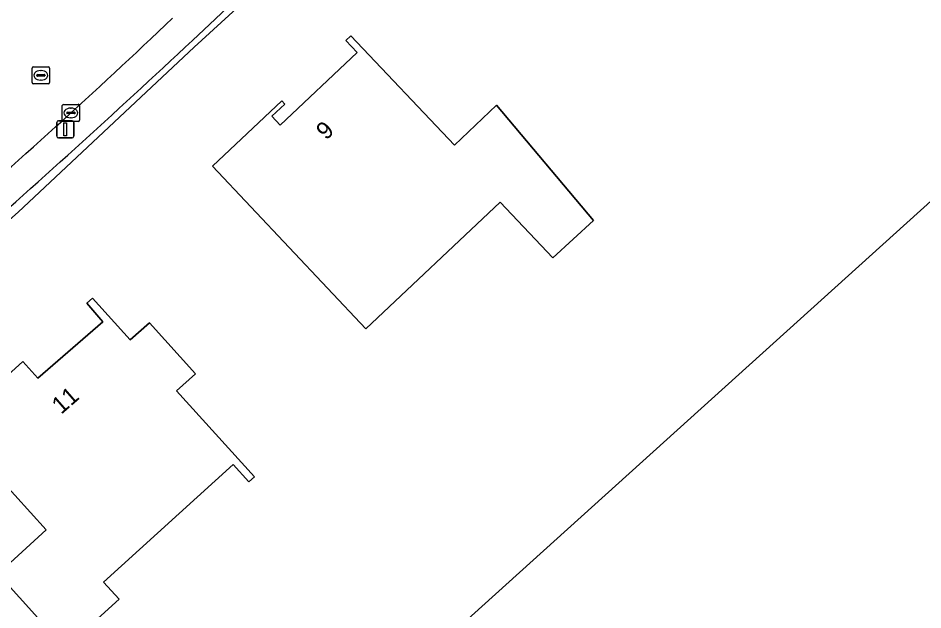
# Model space of a CAD drawing. Extents: x 162661 to 163484, y 380247 to 381230.
# Drawn here: x 163366.4 to 163419, y 380779 to 380813.4 of the extents above; entities that cross this region are included whole.
import ezdxf

# ---------------------------------------------------------------- set-up
doc = ezdxf.new("R2010")
doc.units = 0
for name, color, linetype in [('IMGEO_Erf', 7, 'Continuous'), ('IMGEO_Groenvoorziening', 7, 'Continuous'), ('IMGEO_Haag', 7, 'Continuous'), ('IMGEO_Kolk', 7, 'Continuous'), ('IMGEO_Lichtmast', 7, 'Continuous'), ('IMGEO_Pand', 7, 'Continuous'), ('IMGEO_Pand_nummerreeks', 7, 'Continuous'), ('IMGEO_Parkeervlak_halfverhard', 7, 'Continuous'), ('IMGEO_Rijbaan_lokaal_gesloten', 7, 'Continuous'), ('IMGEO_Rioolput', 7, 'Continuous')]:
    doc.layers.add(name, color=color, linetype=linetype)

msp = doc.modelspace()

# ---------------------------------------------------------------- linework, layer by layer
at = {"layer": 'IMGEO_Erf'}
for points in [[(163451.133, 380881.387), (163440.179, 380871.118), (163439.241, 380870.239), (163417.108, 380849.49), (163414.488, 380847.033), (163386.009, 380820.336), (163376.59, 380811.733), (163366.359, 380802.124), (163352.112, 380789.535), (163341.354, 380781.107), (163338.598, 380779.082), (163335.804, 380777.03), (163332.23, 380774.404), (163329.319, 380772.403), (163326.313, 380770.336), (163317.99, 380764.614), (163303.952, 380755.635), (163300.552, 380753.691), (163297.434, 380751.907), (163294.098, 380750), (163275.249, 380740.479)], [(163195.703, 380607.276), (163192.683, 380638.447), (163191.078, 380656.967), (163189.778, 380667.06), (163216.199, 380669.241), (163243.791, 380678.445), (163283.606, 380692.056), (163296.994, 380698.547), (163313.614, 380707.452), (163315.494, 380708.247), (163338.618, 380722.019), (163360.626, 380736.309), (163381.367, 380750.918), (163382.181, 380751.803), (163374.391, 380762.039), (163473.12, 380851.238)]]:
    msp.add_lwpolyline(points, dxfattribs=at)
for points in [[(163377.659, 380804.797), (163381.706, 380808.605), (163381.881, 380808.418), (163381.118, 380807.707), (163381.599, 380807.192), (163386.079, 380811.424), (163385.43, 380812.115), (163385.721, 380812.389), (163391.738, 380806.015), (163394.189, 380808.347), (163399.827, 380801.63), (163397.473, 380799.452), (163394.403, 380802.704), (163386.592, 380795.332)], [(163362.49, 380789.681), (163366.616, 380793.422), (163367.498, 380792.446), (163371.28, 380795.742), (163370.341, 380796.82), (163370.68, 380797.115), (163372.869, 380794.683), (163373.989, 380795.672), (163376.668, 380792.713), (163375.564, 380791.713), (163380.106, 380786.716), (163379.782, 380786.422), (163378.868, 380787.43), (163371.317, 380780.582), (163372.228, 380779.578), (163369.096, 380776.737), (163365.176, 380781.06), (163367.993, 380783.614)]]:
    msp.add_lwpolyline(points, close=True, dxfattribs=at)
at = {"layer": 'IMGEO_Groenvoorziening'}
msp.add_lwpolyline([(163343.799, 380783.658), (163340.345, 380780.907), (163338.366, 380779.426), (163338.598, 380779.082), (163341.354, 380781.107), (163352.112, 380789.535), (163366.359, 380802.124), (163376.59, 380811.733), (163386.009, 380820.336), (163414.488, 380847.033), (163414.049, 380847.497), (163401.308, 380835.519), (163376.491, 380812.116)], dxfattribs=at)
msp.add_arc((163038.848, 381171.281), 492.952, 311.07241, 313.23089, dxfattribs=at)
at = {"layer": 'IMGEO_Haag'}
msp.add_lwpolyline([(163343.799, 380783.658), (163340.345, 380780.907), (163338.366, 380779.426), (163338.598, 380779.082), (163341.354, 380781.107), (163352.112, 380789.535), (163366.359, 380802.124), (163376.59, 380811.733), (163386.009, 380820.336), (163414.488, 380847.033), (163414.049, 380847.497), (163401.308, 380835.519), (163376.491, 380812.116)], dxfattribs=at)
msp.add_arc((163038.848, 381171.281), 492.952, 311.07241, 313.23089, dxfattribs=at)
at = {"layer": 'IMGEO_Kolk'}
for p, q in [((163368.921, 380807.473), (163368.921, 380808.325)), ((163368.996, 380808.399), (163369.848, 380808.399)), ((163369.409, 380808.179), (163369.434, 380808.179)), ((163369.922, 380808.325), (163369.922, 380807.473)), ((163369.18, 380807.893), (163369.18, 380807.905)), ((163369.618, 380807.856), (163369.22, 380807.856)), ((163369.223, 380807.942), (163369.621, 380807.942)), ((163369.432, 380807.619), (163369.407, 380807.619)), ((163369.664, 380807.905), (163369.664, 380807.893)), ((163369.848, 380807.399), (163368.996, 380807.399))]:
    msp.add_line(p, q, dxfattribs=at)
for points in [[(163368.921, 380807.473), (163368.921, 380808.325)], [(163368.996, 380808.399), (163369.848, 380808.399)], [(163369.922, 380808.325), (163369.922, 380807.473)], [(163369.848, 380807.399), (163368.996, 380807.399)]]:
    msp.add_lwpolyline(points, dxfattribs=at)
for centre, radius, start, end in [((163368.998, 380808.323), 0.0765, 91.552, 178.448), ((163368.998, 380808.323), 0.0765, 91.552, 178.448), ((163369.846, 380808.323), 0.0765, 1.552, 88.448), ((163369.846, 380808.323), 0.0765, 1.552, 88.448), ((163368.998, 380807.475), 0.0765, 181.552, 268.448), ((163368.998, 380807.475), 0.0765, 181.552, 268.448), ((163369.22, 380807.902), 0.0403, 85.8775, 175.7526), ((163369.217, 380807.892), 0.0366, 178.938, 274.7102), ((163369.621, 380807.899), 0.043, 264.8664, 352.4533), ((163369.625, 380807.904), 0.0386, 1.7309, 96.639), ((163369.846, 380807.475), 0.0765, 271.552, 358.448), ((163369.846, 380807.475), 0.0765, 271.552, 358.448)]:
    msp.add_arc(centre, radius, start, end, dxfattribs=at)
for centre, major_axis, ratio, start_param, end_param in [((163369.408, 380807.899), (-0.387, 0.002), 0.722429, 4.712389, 7.853982), ((163369.433, 380807.899), (-0.39, 0.002), 0.717154, 1.570796, 4.712389)]:
    msp.add_ellipse(centre, major_axis=major_axis, ratio=ratio, start_param=start_param, end_param=end_param, dxfattribs=at)
at = {"layer": 'IMGEO_Lichtmast'}
for p, q in [((163368.699, 380807.448), (163369.489, 380807.448)), ((163369.489, 380807.448), (163368.699, 380807.448)), ((163368.599, 380806.548), (163368.599, 380807.348)), ((163368.599, 380807.348), (163368.599, 380806.548)), ((163369.589, 380807.348), (163369.589, 380806.548)), ((163369.589, 380806.548), (163369.589, 380807.348)), ((163369.489, 380806.448), (163368.699, 380806.448)), ((163368.699, 380806.448), (163369.489, 380806.448))]:
    msp.add_line(p, q, dxfattribs=at)
msp.add_lwpolyline([(163369.019, 380807.323), (163369.169, 380807.323), (163369.169, 380806.573), (163369.019, 380806.573), (163369.019, 380807.323)], dxfattribs=at)
for centre, start, end in [((163368.699, 380807.348), 90, 180), ((163368.699, 380807.348), 90, 180), ((163369.489, 380807.348), 0, 90), ((163369.489, 380807.348), 360, 90), ((163368.699, 380806.548), 180, 270), ((163368.699, 380806.548), 180, 270), ((163369.489, 380806.548), 270, 0), ((163369.489, 380806.548), 270, 0)]:
    msp.add_arc(centre, 0.1, start, end, dxfattribs=at)
at = {"layer": 'IMGEO_Pand'}
for points in [[(163377.659, 380804.797), (163386.592, 380795.332), (163394.403, 380802.704), (163397.473, 380799.452), (163399.827, 380801.63), (163394.189, 380808.347), (163391.738, 380806.015), (163385.721, 380812.389), (163385.43, 380812.115), (163386.079, 380811.424), (163381.599, 380807.192), (163381.118, 380807.707), (163381.881, 380808.418), (163381.706, 380808.605)], [(163375.564, 380791.713), (163376.668, 380792.713), (163373.989, 380795.672), (163372.869, 380794.683), (163370.68, 380797.115), (163370.341, 380796.82), (163371.28, 380795.742), (163367.498, 380792.446), (163366.616, 380793.422), (163362.49, 380789.681), (163367.993, 380783.614), (163365.176, 380781.06), (163369.096, 380776.737), (163372.228, 380779.578), (163371.317, 380780.582), (163378.868, 380787.43), (163379.782, 380786.422), (163380.106, 380786.716)]]:
    msp.add_lwpolyline(points, close=True, dxfattribs=at)
at = {"layer": 'IMGEO_Parkeervlak_halfverhard'}
msp.add_lwpolyline([(163376.491, 380812.116), (163401.308, 380835.519)], dxfattribs=at)
for centre, radius, start, end in [((163119.504, 381081.8), 370.783, 310.75728, 313.6296), ((163038.848, 381171.281), 492.952, 311.07241, 313.23089)]:
    msp.add_arc(centre, radius, start, end, dxfattribs=at)
at = {"layer": 'IMGEO_Rijbaan_lokaal_gesloten'}
msp.add_arc((163119.504, 381081.8), 370.783, 310.75728, 313.6296, dxfattribs=at)
at = {"layer": 'IMGEO_Rioolput'}
for p, q in [((163367.248, 380810.588), (163368.1, 380810.588)), ((163367.173, 380809.662), (163367.173, 380810.514)), ((163367.432, 380810.082), (163367.432, 380810.094)), ((163367.475, 380810.131), (163367.873, 380810.131)), ((163367.661, 380810.368), (163367.686, 380810.368)), ((163367.916, 380810.094), (163367.916, 380810.082)), ((163368.174, 380810.514), (163368.174, 380809.662)), ((163368.1, 380809.588), (163367.248, 380809.588)), ((163367.87, 380810.045), (163367.472, 380810.045)), ((163367.684, 380809.808), (163367.659, 380809.808))]:
    msp.add_line(p, q, dxfattribs=at)
for points in [[(163367.248, 380810.588), (163368.1, 380810.588)], [(163367.173, 380809.662), (163367.173, 380810.514)], [(163368.174, 380810.514), (163368.174, 380809.662)], [(163368.1, 380809.588), (163367.248, 380809.588)]]:
    msp.add_lwpolyline(points, dxfattribs=at)
for centre, radius, start, end in [((163367.25, 380810.512), 0.0765, 91.552, 178.448), ((163367.25, 380810.512), 0.0765, 91.552, 178.448), ((163368.098, 380810.512), 0.0765, 1.552, 88.448), ((163368.098, 380810.512), 0.0765, 1.552, 88.448), ((163367.472, 380810.091), 0.0403, 85.8775, 175.7526), ((163367.469, 380810.081), 0.0366, 178.938, 274.7102), ((163367.873, 380810.088), 0.043, 264.8664, 352.4533), ((163367.877, 380810.093), 0.0386, 1.7309, 96.639), ((163367.25, 380809.664), 0.0765, 181.552, 268.448), ((163367.25, 380809.664), 0.0765, 181.552, 268.448), ((163368.098, 380809.664), 0.0765, 271.552, 358.448), ((163368.098, 380809.664), 0.0765, 271.552, 358.448)]:
    msp.add_arc(centre, radius, start, end, dxfattribs=at)
for centre, major_axis, ratio, start_param, end_param in [((163367.66, 380810.088), (-0.387, 0.002), 0.722429, 4.712389, 7.853982), ((163367.685, 380810.088), (-0.39, 0.002), 0.717154, 1.570796, 4.712389)]:
    msp.add_ellipse(centre, major_axis=major_axis, ratio=ratio, start_param=start_param, end_param=end_param, dxfattribs=at)

# ---------------------------------------------------------------- texts
at = {"layer": 'IMGEO_Pand_nummerreeks'}
for s, rotation, p in [('9', 43.3672, (163384.27, 380806.277)), ('11', 41.0696, (163368.854, 380790.312))]:
    msp.add_text(s, height=1, rotation=rotation, dxfattribs=at).set_placement(p)

doc.saveas('drawing.dxf')
